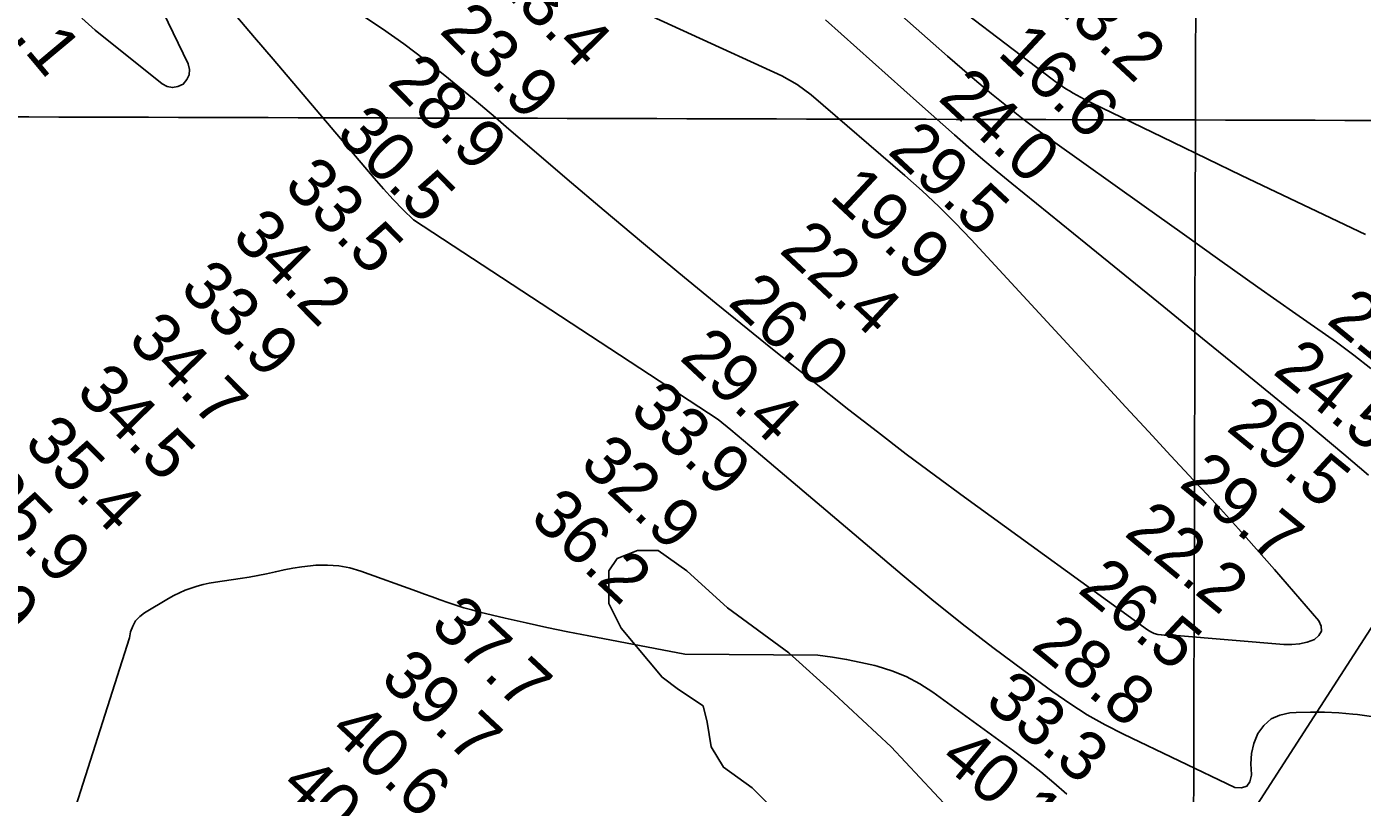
# Model space of a CAD drawing. Extents: x 3161615 to 3199515, y 867541 to 892976.
# Drawn here: x 3185167 to 3186990, y 884153 to 885199 of the extents above; entities that cross this region are included whole.
import ezdxf

# ---------------------------------------------------------------- set-up
doc = ezdxf.new("R2010")
doc.units = 0
for name, color, linetype in [('V-GRID-MAJR', 7, 'Continuous'), ('V-LEVE-TOET', 7, 'Continuous'), ('V-RIVR-RANG', 7, 'Continuous'), ('V-RRAP-DIKE', 7, 'Continuous'), ('V-SITE-VEGE', 7, 'Continuous'), ('V-TOPO-DPTH', 7, 'Continuous'), ('V-TOPO-MAJR', 7, 'Continuous'), ('V-TOPO-MINR', 7, 'Continuous')]:
    doc.layers.add(name, color=color, linetype=linetype)

msp = doc.modelspace()

# ---------------------------------------------------------------- linework, layer by layer
at = {"layer": 'V-GRID-MAJR'}
for points in [[(3186730.8510000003, 872949.773), (3186746.716, 879009.337), (3186762.588, 885071.987), (3186778.461, 891134.681), (3186778.469, 891137.72)], [(3165858.044, 885132.7980000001), (3171084.176, 885116.4550000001), (3176310.311, 885100.872), (3181536.449, 885086.049), (3186762.588, 885071.987), (3191988.73, 885058.685), (3197214.873, 885046.142), (3197214.874, 885046.142)]]:
    msp.add_spline(points, degree=3, dxfattribs=at)
at = {"layer": 'V-LEVE-TOET'}
msp.add_lwpolyline([(3186136.927000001, 883019.084999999), (3186195.170000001, 883127.2399999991), (3187671.444000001, 885415.9249999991), (3187833.390000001, 885575.3429999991), (3187793.853000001, 885614.172999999), (3187750.006000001, 885656.001999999), (3187710.543000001, 885688.177999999), (3187681.897000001, 885709.2399999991), (3187710.543000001, 885688.177999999), (3187750.006000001, 885656.001999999), (3187793.853000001, 885614.172999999), (3187833.390000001, 885575.3429999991), (3187883.083000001, 885529.4169999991), (3187910.122000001, 885506.3089999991), (3187937.600000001, 885486.4189999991), (3187968.001000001, 885468.574999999), (3188013.163000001, 885445.466999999), (3188144.9990000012, 885382.2849999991)], dxfattribs=at)
at = {"layer": 'V-RRAP-DIKE'}
msp.add_lwpolyline([(3186136.9270933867, 883019.0849912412), (3186195.171184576, 883127.2412574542), (3187671.4456406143, 885415.9250385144), (3187833.3898349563, 885575.3432889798), (3187793.854206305, 885614.1736059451), (3187750.0066492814, 885656.002733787), (3187710.5438479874, 885688.178985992), (3187681.8967774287, 885709.2398055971), (3187710.5438479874, 885688.178985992), (3187750.0066492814, 885656.002733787), (3187793.854206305, 885614.1736059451), (3187833.3898349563, 885575.3432889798), (3187883.0839326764, 885529.4182644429), (3187910.1228132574, 885506.3095656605), (3187937.6006156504, 885486.4187915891), (3187968.0015884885, 885468.5755971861), (3188013.164884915, 885445.4673205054), (3188144.9996645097, 885382.2854343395)], dxfattribs=at)
at = {"layer": 'V-SITE-VEGE'}
for points in [[(3186218.941000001, 884099.0059999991), (3186157.530000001, 884160.432999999), (3186118.450000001, 884188.3559999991), (3186101.700000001, 884216.275999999), (3186096.121000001, 884249.783999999), (3186090.538000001, 884272.1209999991), (3186057.041000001, 884294.4589999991), (3186034.707000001, 884311.2109999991), (3185978.881000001, 884378.2259999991), (3185962.130000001, 884411.7309999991), (3185962.130000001, 884456.405999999), (3185973.296000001, 884473.160999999), (3186001.210000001, 884484.3289999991), (3186029.125000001, 884484.3289999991), (3186068.204000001, 884456.405999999), (3186124.035000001, 884406.145999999)], [(3186124.035000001, 884406.145999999), (3186207.776000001, 884344.7189999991), (3186269.187000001, 884288.8759999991), (3186347.347000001, 884216.275999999), (3186425.507000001, 884132.510999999), (3186498.084000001, 884048.7459999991), (3186587.409000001, 883914.7189999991), (3186682.318000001, 883763.9409999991), (3186771.643000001, 883579.6529999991), (3186922.378000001, 883378.6159999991), (3187039.616000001, 883255.7579999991)]]:
    msp.add_lwpolyline(points, dxfattribs=at)
at = {"layer": 'V-TOPO-DPTH'}
msp.add_lwpolyline([(3186136.7057329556, 885413.5751419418), (3186404.392043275, 885176.2128168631), (3186424.1314926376, 885158.8824622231), (3186443.9832840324, 885141.6830726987), (3186464.0035884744, 885124.6801308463), (3186484.1362349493, 885107.808154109), (3186504.5259853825, 885091.258643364), (3186525.1459264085, 885075.0077717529), (3186546.1111533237, 885059.2048588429), (3186567.3065708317, 885043.7005850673), (3186692.600345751, 884954.1052290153), (3186744.290166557, 884917.2569335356), (3186796.0515251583, 884880.5097176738), (3186847.920190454, 884843.9141212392), (3186899.8603935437, 884807.4196044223), (3186954.9722412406, 884768.8169260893), (3186978.8771646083, 884751.0703650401), (3187002.0763813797, 884732.4907491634)], dxfattribs=at)
at = {"layer": 'V-TOPO-MAJR'}
msp.add_lwpolyline([(3185227.665109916, 884113.6635702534), (3185307.702246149, 884364.8546391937), (3185309.199227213, 884373.3077608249), (3185312.094822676, 884381.0837507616), (3185316.033869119, 884388.0942883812), (3185321.53809203, 884393.9566475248), (3185328.085765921, 884399.0535543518), (3185360.819772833, 884418.58700975), (3185368.30631294, 884422.7395357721), (3185375.9435737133, 884426.5659322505), (3185383.806915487, 884429.9031344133), (3185391.820977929, 884432.914207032), (3185400.0042515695, 884435.4501366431), (3185408.2605216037, 884437.6837750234), (3185416.626286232, 884439.4639765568), (3185425.0650472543, 884440.9418868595), (3185458.7476973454, 884445.8973018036), (3185470.82638684, 884447.8488774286), (3185482.8609218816, 884450.0262623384), (3185494.829225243, 884452.5423611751), (3185506.7533741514, 884455.2842692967), (3185518.689491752, 884457.9261232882), (3185530.6855273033, 884460.2099961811), (3185542.7714397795, 884461.9568974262), (3185554.917270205, 884463.3458175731), (3185562.1260455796, 884464.0076215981), (3185577.785065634, 884464.3998415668), (3185593.2694638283, 884463.4371858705), (3185608.491929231, 884460.4422166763), (3185623.5397727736, 884456.0923718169), (3185699.4006176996, 884428.581089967), (3185710.119437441, 884424.7043979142), (3185720.84272398, 884420.8401350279), (3185731.5727107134, 884416.9945158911), (3185742.3071642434, 884413.1613259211), (3185753.0980454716, 884409.5170112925), (3185763.9595206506, 884406.111505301), (3185774.926886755, 884403.0642122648), (3185785.96484681, 884400.255727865), (3185820.5052975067, 884392.0685352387), (3185848.9079943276, 884385.540391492), (3185877.3659124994, 884379.2713143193), (3185905.9066626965, 884373.390837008), (3185934.5026342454, 884367.769426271), (3186065.868149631, 884342.8745654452), (3186247.4152852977, 884341.5550130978), (3186266.9948892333, 884338.7290651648), (3186286.4893931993, 884335.4468843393), (3186305.856247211, 884331.4803541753), (3186325.1380012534, 884327.0575911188), (3186328.1458341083, 884326.3116610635), (3186348.33842214, 884320.0365784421), (3186367.847075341, 884312.2927328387), (3186386.3298262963, 884302.3457427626), (3186404.1286424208, 884290.9299897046), (3186514.25282289, 884210.889815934), (3186533.0135118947, 884196.7729523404), (3186551.4466388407, 884182.2541058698), (3186569.3884226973, 884167.132285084), (3186587.002644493, 884151.608481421)], dxfattribs=at)
at = {"layer": 'V-TOPO-MINR'}
for points in [[(3186136.7057329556, 885413.5751419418), (3186404.392043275, 885176.2128168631), (3186424.1314926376, 885158.8824622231), (3186443.9832840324, 885141.6830726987), (3186464.0035884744, 885124.6801308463), (3186484.1362349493, 885107.808154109), (3186504.5259853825, 885091.258643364), (3186525.1459264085, 885075.0077717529), (3186546.1111533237, 885059.2048588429), (3186567.3065708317, 885043.7005850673), (3186692.600345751, 884954.1052290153), (3186744.290166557, 884917.2569335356), (3186796.0515251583, 884880.5097176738), (3186847.920190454, 884843.9141212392), (3186899.8603935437, 884807.4196044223), (3186954.9722412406, 884768.8169260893), (3186978.8771646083, 884751.0703650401), (3187002.0763813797, 884732.4907491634)], [(3185242.6204793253, 885211.1613756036), (3185260.944325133, 885194.7151982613), (3185352.059120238, 885121.2991520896), (3185359.234922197, 885117.7167933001), (3185366.434287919, 885116.132869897), (3185373.668999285, 885117.5465995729), (3185380.927274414, 885120.9587646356), (3185386.026591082, 885127.071193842), (3185389.1577313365, 885133.6533563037), (3185389.336606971, 885140.9401186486), (3185387.5473061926, 885148.6966142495), (3185326.771554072, 885275.2948676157)], [(3186386.2549886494, 885265.6090346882), (3186566.8196205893, 885127.9107023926), (3186569.075730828, 885126.2175628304), (3186571.3488327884, 885124.547934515), (3186573.647422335, 885122.9135730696), (3186575.9630036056, 885121.3027228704), (3186581.0552255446, 885117.8182698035), (3186585.8129626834, 885114.6646575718), (3186590.629389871, 885111.606563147), (3186595.5338521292, 885108.6917454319), (3186600.4970044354, 885105.8724455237), (3186605.524022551, 885103.1631883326), (3186610.5773730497, 885100.504917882), (3186615.6702221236, 885097.9231275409), (3186620.789403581, 885095.3923239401), (3186731.8335735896, 885041.5325095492), (3186778.569170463, 885018.9280331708), (3186825.33787163, 884996.3924534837), (3186872.1562292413, 884973.9602188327), (3186919.007691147, 884951.5968808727), (3186994.564175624, 884915.6343304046)], [(3185623.589252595, 885216.0288180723), (3185653.026870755, 885196.3286271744), (3185681.9895813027, 885175.976572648), (3185710.2399304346, 885154.6467226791), (3185738.0153719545, 885132.6650090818), (3185763.334368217, 885111.9136533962), (3185778.0502024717, 885099.7662059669), (3185792.708757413, 885087.5505120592), (3185807.281393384, 885075.2324484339), (3185821.796750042, 885062.8461383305), (3185905.1984187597, 884991.171165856), (3185955.6315626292, 884948.2077079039), (3186006.309954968, 884905.5381048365), (3186057.35622001, 884863.3092840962), (3186108.6477335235, 884821.3743182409), (3186185.44508951, 884759.1395224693), (3186198.542037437, 884748.5675687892), (3186211.6658432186, 884738.0291937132), (3186224.8299357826, 884727.5411865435), (3186238.020886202, 884717.0867579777), (3186289.446405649, 884676.4898734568), (3186328.5549420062, 884646.0062923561), (3186367.909634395, 884615.8480697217), (3186407.63356083, 884586.1778847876), (3186447.6036432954, 884556.8330583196), (3186697.297810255, 884375.876190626), (3186701.6645231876, 884373.2295732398), (3186706.2218661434, 884371.0946110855), (3186711.0651541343, 884369.7271317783), (3186716.0990721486, 884368.8713077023), (3186723.0288562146, 884368.2727177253), (3186726.472537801, 884368.1008155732), (3186729.9196188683, 884368.1790800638), (3186733.3668784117, 884368.2594450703), (3186736.81109422, 884368.0938118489), (3186883.219982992, 884355.8056622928), (3186894.0278920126, 884355.7140845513), (3186904.6620931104, 884356.670102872), (3186915.035732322, 884359.1975152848), (3186925.2356636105, 884362.7725237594), (3186931.1697669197, 884368.1093107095), (3186934.535050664, 884374.0276777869), (3186934.047105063, 884380.8184150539), (3186930.9903398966, 884388.1907324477), (3186870.3945217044, 884458.2451031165), (3186846.047385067, 884486.070081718), (3186821.491013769, 884513.7070001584), (3186796.62079048, 884541.0618283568), (3186771.5413325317, 884568.2285963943), (3186760.125426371, 884580.4538840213), (3186729.210171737, 884613.619250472), (3186698.333756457, 884646.8206730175), (3186667.5156002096, 884680.0761797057), (3186636.736283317, 884713.3677424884), (3186456.3452565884, 884908.8259795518), (3186434.624720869, 884931.5638084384), (3186412.403995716, 884953.7839438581), (3186389.4329864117, 884975.2275390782), (3186365.9617876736, 884996.1534408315), (3186238.207698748, 885106.1710653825), (3186218.7774768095, 885120.3377048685), (3186198.25784391, 885132.2175932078), (3185951.6092133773, 885245.3725890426)], [(3185452.978638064, 885214.7083702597), (3185478.3102316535, 885184.7485413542), (3185503.688766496, 885154.8283077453), (3185641.607737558, 884992.6140144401), (3185654.5204485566, 884977.8889296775), (3185667.723521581, 884963.4373810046), (3185681.362137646, 884949.3961364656), (3185695.291115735, 884935.6284280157), (3186111.192836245, 884662.8789758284), (3186128.621641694, 884648.7446920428), (3186145.907221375, 884634.4356049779), (3186163.0973172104, 884620.0099823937), (3186362.2386332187, 884451.1778681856), (3186402.9293053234, 884417.4227675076), (3186444.087221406, 884384.2604502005), (3186485.946003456, 884351.98730795), (3186528.2720294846, 884320.3069490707), (3186568.0902939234, 884291.1638437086), (3186591.2612921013, 884275.1738540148), (3186614.9662066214, 884260.0758318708), (3186639.4719956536, 884246.3157610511), (3186664.511701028, 884233.4476577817), (3186816.3639421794, 884160.6677750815), (3186825.631784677, 884160.0989688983), (3186832.8463026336, 884162.278117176), (3186836.980833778, 884168.5791971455), (3186839.0620403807, 884177.6282315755), (3186838.9583495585, 884178.2724913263), (3186838.046206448, 884192.8010068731), (3186838.9285696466, 884207.0445140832), (3186842.502692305, 884220.8605087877), (3186847.871321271, 884234.3914951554), (3186856.1218793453, 884245.4912807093), (3186865.87632723, 884254.2597228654), (3186877.886609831, 884259.5311499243), (3186891.4007822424, 884262.4712335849), (3186900.2629237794, 884262.911197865), (3186919.6155395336, 884263.4365747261), (3186938.953574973, 884263.3834070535), (3186958.2697399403, 884262.4624225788), (3186977.5713245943, 884260.9628935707), (3186983.9841560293, 884260.3194810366), (3187006.2401900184, 884257.098974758)], [(3186257.7213348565, 885208.6157589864), (3186300.396263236, 885170.2453025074), (3186343.203033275, 885132.0219865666), (3186386.0976977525, 885093.8967643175), (3186433.5503877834, 885051.8663063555), (3186452.8923615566, 885034.9569432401), (3186472.37792169, 885018.216924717), (3186492.0788613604, 885001.7309230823), (3186511.9233873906, 884985.4142660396), (3186613.1016511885, 884903.3165124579), (3186666.2183082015, 884860.1883526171), (3186719.316409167, 884817.0373742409), (3186772.3866760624, 884773.8521680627), (3186825.4383869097, 884730.6441433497), (3186897.48107049, 884671.9302572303), (3186914.4582832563, 884658.0148210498), (3186931.383180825, 884644.0364019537), (3186948.2296055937, 884629.9635084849), (3186965.0237151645, 884615.827632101), (3186999.0218134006, 884587.0479999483)]]:
    msp.add_lwpolyline(points, dxfattribs=at)

# ---------------------------------------------------------------- texts
at = {"layer": 'V-RIVR-RANG'}
for s, height, rotation, p in [('23.4', 67, 314.65832571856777, (3185800.4349703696, 885262.6337674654)), ('32.1', 67.00000000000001, 309.8983257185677, (3185083.4161825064, 885261.2212142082)), ('13.2', 66.99999999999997, 317.07666666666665, (3186554.2071180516, 885238.9112464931)), ('23.9', 67, 314.65832571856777, (3185729.287565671, 885192.3623967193)), ('16.6', 66.99999999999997, 317.07666666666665, (3186490.718878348, 885161.3939127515)), ('28.9', 67, 314.65832571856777, (3185658.325565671, 885121.9043967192)), ('24.0', 66.99999999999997, 317.07666666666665, (3186409.6533808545, 885100.2227194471)), ('30.5', 67, 314.65832571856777, (3185587.5489703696, 885051.2587674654)), ('29.5', 66.99999999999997, 317.07666666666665, (3186340.950910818, 885027.5556361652)), ('33.5', 67, 314.65832571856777, (3185516.5859703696, 884980.7997674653)), ('19.9', 67, 316.9183257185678, (3186261.007720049, 884965.7908255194)), ('34.2', 67, 314.65832571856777, (3185445.6239703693, 884910.3417674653)), ('22.4', 67, 316.9183257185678, (3186193.0763795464, 884892.404653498)), ('33.9', 67, 314.65832571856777, (3185374.476565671, 884840.0713967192)), ('26.0', 67, 316.9183257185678, (3186122.833125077, 884821.1805457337)), ('21.7', 66.99999999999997, 320.63222222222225, (3186939.9085197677, 884795.8926327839)), ('34.7', 67, 314.65832571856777, (3185303.699970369, 884769.4247674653)), ('29.4', 67, 316.9183257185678, (3186056.8283795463, 884745.992653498)), ('24.5', 66.99999999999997, 320.63222222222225, (3186866.5840994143, 884726.7027171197)), ('34.5', 67, 314.65832571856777, (3185232.7379703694, 884698.9667674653)), ('33.9', 67, 316.9183257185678, (3185988.512720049, 884672.9658255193)), ('29.5', 66.99999999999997, 320.63222222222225, (3186803.0480994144, 884649.4807171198)), ('35.4', 67, 314.65832571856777, (3185161.7759703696, 884628.5087674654)), ('32.9', 67, 316.9183257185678, (3185920.388720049, 884599.7598255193)), ('29.7', 66.99999999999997, 320.63222222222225, (3186738.6963977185, 884572.9289741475)), ('35.9', 67, 314.65832571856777, (3185090.628565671, 884558.2373967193)), ('36.2', 67, 316.9183257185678, (3185852.457379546, 884526.3736534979)), ('22.2', 66.99999999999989, 320.40832571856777, (3186663.7305250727, 884505.6851421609)), ('34.9', 67, 314.65832571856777, (3185019.666565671, 884487.7793967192)), ('26.5', 66.99999999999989, 320.40832571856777, (3186600.194525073, 884428.4631421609)), ('37.7', 67, 316.9183257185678, (3185716.2093795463, 884379.961653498)), ('28.8', 66.99999999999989, 320.40832571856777, (3186536.6585250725, 884351.2421421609)), ('39.7', 67, 316.9183257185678, (3185648.085379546, 884306.755653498)), ('33.3', 66.99999999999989, 320.40832571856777, (3186473.1225250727, 884274.0201421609)), ('40.6', 67, 316.9183257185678, (3185578.613763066, 884234.8098576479)), ('40.1', 66.99999999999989, 320.40832571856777, (3186411.4159555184, 884195.2861533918)), ('40.5', 67, 316.9183257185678, (3185511.838379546, 884160.3426534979))]:
    msp.add_text(s, height=height, rotation=rotation, dxfattribs=at).set_placement(p)

doc.saveas('drawing.dxf')
